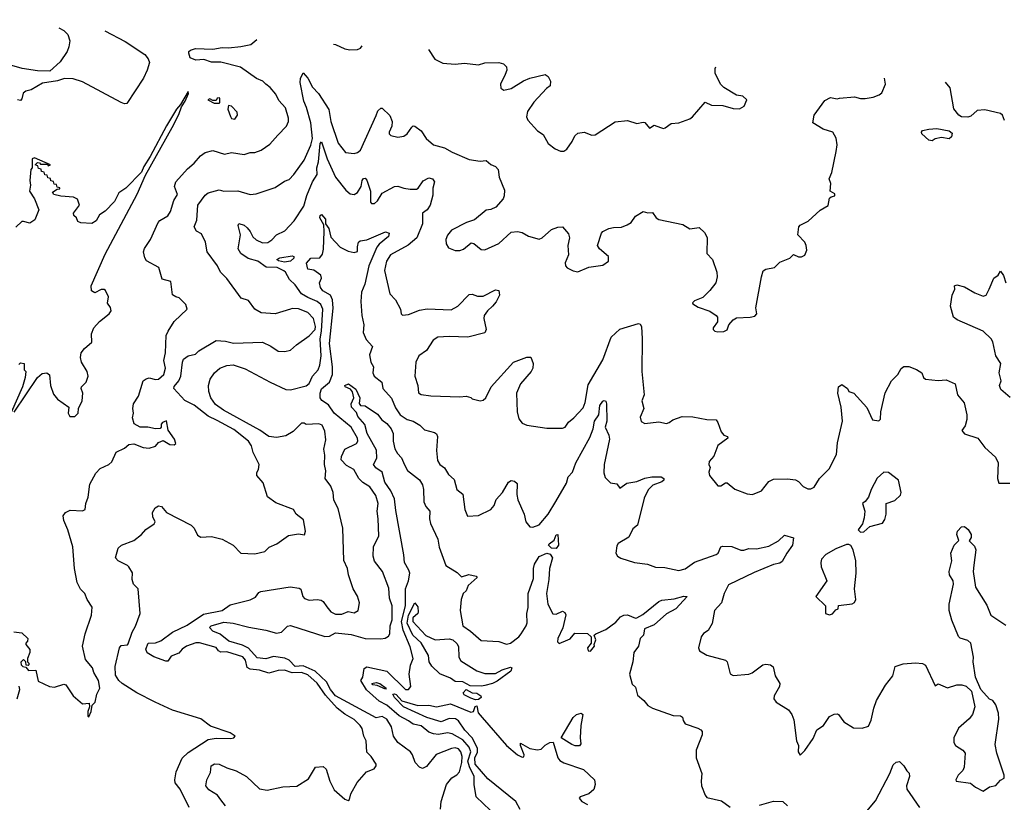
# Model space of a CAD drawing. Extents: x 1468344 to 1613994, y 525695 to 643861.
# Tile 314 of 427: x 1517051 to 1523390, y 637749 to 642790. Entities that reach past the tile are written whole.
import ezdxf

# ---------------------------------------------------------------- set-up
doc = ezdxf.new("R2010")
doc.units = 0

msp = doc.modelspace()

# ---------------------------------------------------------------- linework, layer by layer
at = {"layer": '0CON10XD'}
for points in [[(1517302.8, 642736.8), (1517335, 642721.1), (1517361.1, 642695), (1517374.6, 642655), (1517367.3, 642615), (1517356.1, 642585), (1517312.1, 642517.9), (1517245, 642459.6), (1517165, 642460.9), (1517067.3, 642475), (1516871.6, 642531.6), (1516838, 642558), (1516815, 642596.7), (1516735, 642606), (1516673.8, 642633.8), (1516635, 642631.8), (1516575, 642602.2), (1516547.6, 642607.6), (1516515, 642630.5), (1516455, 642688.7), (1516389.7, 642790.3)], [(1517599, 642719.5), (1517729.3, 642649.3), (1517856, 642565), (1517878.7, 642538.7), (1517885.8, 642515), (1517872.2, 642465), (1517847.1, 642412.9), (1517739.7, 642250.3), (1517725, 642248.1), (1517705, 642257.3), (1517455, 642389.5), (1517395, 642408.5), (1517338.7, 642411.3), (1517295, 642396), (1517198, 642382), (1517125, 642337.5), (1517090.5, 642329.5), (1517073.8, 642316.2), (1517065, 642280), (1517055, 642270), (1517037.5, 642275)], [(1517013, 638847), (1517065, 638840), (1517102.5, 638805), (1517101.7, 638788.3), (1517090, 638775), (1517090, 638765), (1517117, 638733), (1517116.7, 638715), (1517100, 638675), (1517100, 638655), (1517110, 638645), (1517110, 638635), (1517105, 638630), (1517091.7, 638631.7), (1517090, 638655), (1517075, 638670), (1517058.3, 638651.7), (1517060, 638635), (1517070, 638625), (1517090, 638620), (1517108.3, 638598.3), (1517155, 638600), (1517170.7, 638530.7), (1517243.3, 638495), (1517275, 638490.6), (1517335, 638510), (1517346.8, 638506.8), (1517395, 638436), (1517454.2, 638384.2), (1517498.3, 638388.3), (1517500, 638365), (1517490, 638335), (1517490, 638305), (1517495, 638300), (1517510, 638335), (1517517.5, 638375), (1517536.7, 638395), (1517547.5, 638445), (1517566.7, 638485), (1517557.5, 638535), (1517528.8, 638585), (1517518.8, 638615), (1517475, 638670), (1517455.5, 638755.5), (1517472.2, 638835), (1517512, 638955), (1517516.9, 639006.9), (1517485.4, 639055.4), (1517470.6, 639095), (1517442, 639122), (1517420.6, 639165), (1517404.4, 639255), (1517392.7, 639395), (1517361.4, 639505), (1517334, 639565), (1517331.1, 639595), (1517344.8, 639615.2), (1517375, 639630), (1517455, 639627.5), (1517473.3, 639635), (1517476, 639675), (1517490.8, 639715), (1517501.7, 639798.3), (1517541.3, 639868.7), (1517569.7, 639900.3), (1517625, 639926.2), (1517645, 639943.3), (1517672.5, 640005), (1517725, 640031.2), (1517753.3, 640055), (1517785, 640058), (1517845, 640034), (1517885, 640031.2), (1517925, 640044.2), (1517945, 640066.2), (1517975, 640080), (1518016.7, 640055), (1518045, 640051.4), (1518055, 640060), (1518048.3, 640088.3), (1518006.1, 640146.1), (1517995, 640206.2), (1517970, 640195), (1517962.5, 640185), (1517962.5, 640165), (1517955, 640157.5), (1517925, 640154.2), (1517875.8, 640165.8), (1517826.1, 640166.1), (1517787, 640187), (1517776, 640225), (1517784, 640255), (1517778.6, 640285), (1517782.9, 640315), (1517815.5, 640364.5), (1517845, 640463.8), (1517865, 640478), (1517885, 640482.5), (1517925, 640472.5), (1517945, 640475.5), (1517978, 640505), (1517989.5, 640545), (1517979.8, 640595), (1517990.5, 640645), (1517994.5, 640755.5), (1518005.7, 640785), (1518045, 640845.8), (1518130, 640925), (1518120, 640955), (1518077.9, 640997.9), (1518055.8, 641005.8), (1518035, 641017.5), (1518023.6, 641103.6), (1517968.3, 641118.3), (1517946.2, 641195), (1517867.9, 641237.9), (1517856.4, 641256.4), (1517848.9, 641295), (1517854.2, 641315.8), (1517892.5, 641375), (1517942.9, 641485), (1517953.1, 641496.9), (1518005, 641527.3), (1518021.9, 641555), (1518043.9, 641625), (1518067.6, 641665), (1518048.5, 641715), (1518055.6, 641745), (1518130.2, 641829.8), (1518173.3, 641866.7), (1518215, 641914.2), (1518245, 641934.4), (1518295, 641946.9), (1518370, 641925), (1518415, 641935.6), (1518495, 641921.8), (1518535, 641935.8), (1518565, 641935.8), (1518605, 641950.6), (1518660.7, 641989.3), (1518713.6, 642046.4), (1518769.2, 642105), (1518781.4, 642135), (1518782.5, 642155), (1518762, 642222), (1518720.2, 642270.2), (1518699.5, 642309.5), (1518664.5, 642354.5), (1518635, 642374), (1518616.2, 642395), (1518575, 642410.8), (1518472, 642485), (1518345, 642516.8), (1518285, 642517.3), (1518236, 642534), (1518185, 642529.6), (1518148.8, 642545), (1518140, 642575), (1518140, 642585), (1518150, 642595), (1518183.3, 642605), (1518295, 642601.2), (1518355, 642612.2), (1518395, 642609.3), (1518475, 642616.8), (1518539, 642631), (1518578.1, 642662.1)], [(1519070.3, 642633.3), (1519085, 642630), (1519143.5, 642603.5), (1519176.1, 642596.1), (1519225, 642598.2), (1519245, 642605.8), (1519255.4, 642622.4)], [(1519683.3, 642597.3), (1519724, 642535), (1519775, 642509.2), (1519855, 642504.2), (1519915, 642510), (1520005, 642499.2), (1520045, 642512.9), (1520136.4, 642513.6), (1520165.9, 642505.9), (1520185.9, 642485.9), (1520188, 642465), (1520177.5, 642437.5), (1520146.2, 642375), (1520149.3, 642349.3), (1520167, 642337), (1520215, 642346), (1520295, 642397.5), (1520335, 642413.8), (1520435, 642436.2), (1520453.3, 642425), (1520468, 642395), (1520466, 642365), (1520442.2, 642347.8), (1520360.3, 642259.7), (1520320.9, 642199.1), (1520313.5, 642165), (1520322.4, 642142.4), (1520384.4, 642074.4), (1520420.8, 642050.8), (1520452.4, 641992.4), (1520498.5, 641958.5), (1520532.9, 641942.9), (1520555, 641943.5), (1520572.9, 641957.1), (1520608.8, 642005), (1520625, 642041.2), (1520645, 642060), (1520685.4, 642065.4), (1520735, 642046), (1520755, 642048), (1520885, 642132.5), (1520965, 642140), (1521025, 642122.5), (1521065, 642130), (1521075, 642127.5), (1521105, 642092.5), (1521135, 642110), (1521176.7, 642096.7), (1521195, 642090), (1521207, 642093), (1521245, 642122.5), (1521295, 642126.2), (1521365, 642151.2), (1521383.3, 642165), (1521465, 642260), (1521505, 642238.8), (1521577.7, 642237.7), (1521645, 642218.8), (1521685, 642216.7), (1521715, 642233.3), (1521733.3, 642275), (1521707.3, 642297.3), (1521665, 642303.8), (1521584.4, 642354.4), (1521564, 642375), (1521528.8, 642445), (1521528.8, 642475), (1521533.6, 642485.9)], [(1518142.9, 637715), (1518084.6, 637834.6), (1518052.5, 637875), (1518050, 637895), (1518059.1, 637945), (1518095.9, 638034.1), (1518135, 638069.2), (1518265, 638153.6), (1518315, 638163.5), (1518409.5, 638160.5), (1518430, 638165), (1518437.5, 638175), (1518405, 638197.1), (1518279.2, 638239.2), (1518217.5, 638287.5), (1518035, 638343), (1517923.8, 638393.8), (1517804.9, 638454.9), (1517711.2, 638515), (1517688.5, 638535), (1517668.6, 638568.6), (1517666.2, 638623.8), (1517693.5, 638745), (1517705, 638758.9), (1517745, 638764.4), (1517749.7, 638770.3), (1517774.3, 638845), (1517796.6, 638883.4), (1517825.8, 638965), (1517814.2, 639124.2), (1517783.8, 639155), (1517775.8, 639185), (1517777, 639227), (1517754.4, 639265), (1517745, 639275.6), (1517685, 639304.4), (1517667.5, 639325), (1517685, 639386), (1517706.2, 639405), (1517786, 639435), (1517835.7, 639474.3), (1517862.7, 639507.3), (1517917, 639543), (1517924, 639555), (1517907.7, 639587.7), (1517906.7, 639615), (1517923.8, 639646.2), (1517945, 639658.6), (1517963.7, 639653.7), (1517996.5, 639616.5), (1518154.3, 639535), (1518173.3, 639515), (1518195, 639470.8), (1518217.5, 639457.5), (1518285, 639461.8), (1518355, 639443.4), (1518425, 639404.6), (1518475, 639354.5), (1518565, 639350.5), (1518628.8, 639365), (1518656.8, 639393.2), (1518706.2, 639415), (1518782, 639468), (1518845, 639479.2), (1518885, 639472.5), (1518890.8, 639495), (1518878.2, 639568.2), (1518830, 639605), (1518813.8, 639635), (1518698.9, 639678.9), (1518646.3, 639716.3), (1518617.3, 639807.3), (1518577.5, 639855), (1518577, 639873), (1518588, 639892), (1518592, 639925), (1518555, 640002.5), (1518542.5, 640045), (1518524.3, 640075), (1518430.2, 640150.2), (1518322.3, 640207.7), (1518265, 640235.6), (1518175, 640306.9), (1518115, 640337.8), (1518042.7, 640415), (1518045, 640426.9), (1518075.7, 640465), (1518088, 640495), (1518098.1, 640585), (1518106.4, 640603.6), (1518135, 640624.4), (1518183.5, 640636.5), (1518205, 640657.1), (1518315, 640724), (1518375, 640720), (1518427.4, 640707.4), (1518615, 640712.5), (1518667.4, 640687.4), (1518715, 640654.6), (1518757.6, 640652.4), (1518795, 640660.8), (1518833.1, 640696.9), (1518915, 640752.9), (1518952.5, 640795), (1518955.7, 640815), (1518941.8, 640865), (1518905, 640903.3), (1518845, 640926.9), (1518805, 640930.6), (1518793.5, 640926.5), (1518695, 640896.7), (1518605, 640901.9), (1518565.5, 640925.5), (1518525, 640980.8), (1518477, 640997), (1518385, 641124.2), (1518343.8, 641165), (1518324.2, 641205), (1518258.1, 641295), (1518247, 641357), (1518220.8, 641410.8), (1518188.8, 641428.8), (1518173.3, 641455), (1518191.4, 641498.6), (1518196.7, 641595), (1518245, 641659.2), (1518263.8, 641675), (1518335, 641693.8), (1518365.9, 641685.9), (1518455, 641688.6), (1518535, 641663.4), (1518572.3, 641667.7), (1518695, 641710), (1518755, 641750), (1518785, 641760.8), (1518815.8, 641794.2), (1518881.3, 641885), (1518925, 641982.9), (1518935.4, 642025), (1518926.1, 642125), (1518897.6, 642225), (1518880.2, 642265), (1518857.6, 642385), (1518859.5, 642410.5), (1518875, 642448.5), (1518905, 642413.4), (1518936.1, 642356.1), (1518973.8, 642315), (1519041.9, 642211.9), (1519054.7, 642134.7), (1519101.2, 641995), (1519148.6, 641935), (1519205, 641928.9), (1519225, 641934.7), (1519245, 641949.6), (1519346.4, 642173.6), (1519355.9, 642204.1), (1519375, 642220), (1519385, 642221.2), (1519435, 642174.2), (1519450, 642135), (1519446.1, 642105), (1519428.9, 642065), (1519429.2, 642055), (1519440, 642045), (1519485, 642032.9), (1519525, 642039.2), (1519545.5, 642054.5), (1519575, 642098.8), (1519585, 642106.7), (1519595, 642103.8), (1519636, 642075), (1519668, 642025), (1519714.1, 641984.1), (1519785, 641965.8), (1519835, 641937.5), (1519945, 641890), (1520015, 641880), (1520055, 641884), (1520085, 641858), (1520114.3, 641844.3), (1520131.2, 641825), (1520138, 641775), (1520171.3, 641691.3), (1520170.6, 641655), (1520163.2, 641636.8), (1520116.6, 641583.4), (1520085, 641568), (1520055, 641563.3), (1519979.7, 641500.3), (1519927.5, 641485), (1519832, 641435), (1519805, 641403.3), (1519794.2, 641375), (1519797.1, 641347.1), (1519810.9, 641320.9), (1519855, 641304.4), (1519885, 641304.4), (1519908, 641312), (1519956.8, 641353.2), (1519975, 641348.9), (1520021.1, 641311.1), (1520045, 641308.1), (1520135, 641348), (1520215, 641421.4), (1520255, 641425.8), (1520285, 641420), (1520326.8, 641396.8), (1520395, 641377.1), (1520415, 641385.8), (1520475, 641439.2), (1520515, 641453.8), (1520545, 641456.7), (1520585, 641410), (1520591.2, 641385), (1520580.8, 641335), (1520584.4, 641275), (1520563.1, 641225), (1520564.4, 641205), (1520575, 641192.5), (1520615, 641172.5), (1520645, 641165.8), (1520715, 641195.5), (1520805, 641209.2), (1520841.9, 641235), (1520841.8, 641265), (1520782.9, 641315), (1520771.9, 641335), (1520797.8, 641415), (1520805.7, 641425), (1520845, 641444.8), (1520875, 641452.6), (1520925, 641454.3), (1520961.8, 641468.2), (1520988.1, 641485), (1521015.9, 641524.1), (1521065, 641553.8), (1521095, 641546.2), (1521125, 641548), (1521148, 641515), (1521165, 641502.9), (1521321.3, 641471.3), (1521365, 641442.5), (1521425, 641451.4), (1521459.3, 641419.3), (1521476.6, 641386.6), (1521474.5, 641285), (1521511.1, 641245), (1521540, 641165), (1521542, 641135), (1521532, 641095), (1521494, 641045), (1521448.3, 641001.7), (1521395, 640980), (1521383, 640967), (1521385, 640960), (1521418.3, 640938.3), (1521495, 640913.8), (1521535.9, 640885.9), (1521543.3, 640875), (1521543.8, 640845), (1521516.7, 640805), (1521516.7, 640795), (1521527.5, 640785), (1521545, 640780.8), (1521585, 640782.9), (1521606.8, 640793.2), (1521617.5, 640825), (1521645, 640856.7), (1521665, 640870), (1521755, 640873.3), (1521785, 640880), (1521797.5, 640895), (1521791.2, 640935), (1521826, 641135), (1521837.7, 641172.3), (1521855.7, 641184.3), (1521910, 641195), (1521945, 641228.8), (1522010, 641255), (1522033, 641277), (1522065, 641263.3), (1522085, 641263.3), (1522105, 641272.5), (1522118.8, 641305), (1522114, 641335), (1522105, 641356.7), (1522060, 641405), (1522066.7, 641455), (1522075, 641466.2), (1522127.9, 641492.1), (1522205.7, 641564.3), (1522256.4, 641593.6), (1522265, 641640), (1522275, 641650), (1522300, 641655), (1522298.3, 641668.3), (1522270, 641685), (1522272.5, 641735), (1522262.5, 641765), (1522278.8, 641805), (1522307.8, 641942.2), (1522313.8, 641985), (1522307.8, 642027.8), (1522286, 642066), (1522225, 642085.7), (1522157.5, 642125), (1522166.7, 642175), (1522235, 642268.8), (1522271.7, 642288.3), (1522315, 642281.2), (1522330, 642285), (1522425, 642294), (1522465, 642282), (1522495, 642282), (1522545, 642290.8), (1522585, 642306.2), (1522600.9, 642319.1), (1522624.5, 642375), (1522619.6, 642413.8)], [(1523391.5, 642141.5), (1523377.8, 642175), (1523365.7, 642185), (1523265, 642209.1), (1523215, 642204.6), (1523175, 642168.9), (1523155, 642162.7), (1523115, 642164.4), (1523097.5, 642175), (1523065.9, 642215.9), (1523041.7, 642351.7), (1523012.5, 642387.7)], [(1517015, 640262.5), (1517164.6, 640485.4), (1517195, 640512), (1517225, 640516.2), (1517241.7, 640501.7), (1517250, 640435), (1517269.3, 640379.3), (1517293.3, 640345), (1517367.5, 640295), (1517363.8, 640255), (1517372.5, 640235), (1517405, 640233.8), (1517426.7, 640255), (1517430, 640285), (1517454, 640335), (1517458, 640385), (1517446, 640415), (1517448, 640425), (1517478.8, 640455), (1517492, 640495), (1517486, 640525), (1517448, 640585), (1517442.5, 640615), (1517446, 640645), (1517467.9, 640672.1), (1517515, 640712.5), (1517512.3, 640767.7), (1517527.5, 640805), (1517565, 640846.7), (1517626.7, 640895), (1517638.8, 640915), (1517635.9, 640935.9), (1517616.7, 640965), (1517623.3, 641005), (1517603.3, 641045), (1517595, 641053.3), (1517575, 641052), (1517535, 641030), (1517514.1, 641044.1), (1517510, 641075), (1517600.3, 641279.7), (1517807, 641667), (1517860.8, 641789.2), (1518032.9, 642095), (1518075, 642180), (1518091.7, 642228.3), (1518116, 642265), (1518136.7, 642315), (1518135, 642327.5), (1518087, 642243), (1518060.8, 642215), (1517995, 642106), (1517890.4, 641909.6), (1517849.2, 641845), (1517835, 641808.8), (1517735, 641706), (1517690, 641675), (1517661.7, 641618.3), (1517602, 641558), (1517565, 641532.5), (1517542.5, 641495), (1517515, 641477.5), (1517445, 641482.5), (1517425, 641490), (1517417.5, 641515), (1517400, 641530), (1517396.2, 641545), (1517436, 641595), (1517422.5, 641635), (1517396.4, 641646.4), (1517315, 641653.3), (1517270, 641665), (1517261.7, 641678.3), (1517291.7, 641698.3), (1517308.3, 641701.7), (1517308.3, 641708.3), (1517291.7, 641711.7), (1517288.3, 641728.3), (1517271.7, 641731.7), (1517268.3, 641748.3), (1517251.7, 641751.7), (1517248.3, 641768.3), (1517231.7, 641771.7), (1517228.3, 641788.3), (1517211.7, 641791.7), (1517208.3, 641808.3), (1517191.7, 641811.7), (1517188.3, 641828.3), (1517171.7, 641831.7), (1517168.3, 641848.3), (1517150, 641855), (1517165, 641870), (1517178.3, 641868.3), (1517185, 641860), (1517230, 641860), (1517235, 641850), (1517250, 641855), (1517145, 641900), (1517130, 641895), (1517130, 641835), (1517122.5, 641825), (1517116.7, 641755), (1517120, 641725), (1517113.3, 641685), (1517147, 641637), (1517172.9, 641565), (1517148.5, 641501.5), (1517115, 641479.2), (1517075, 641491.4), (1517065, 641489.4), (1517025, 641453.5)], [(1518335, 642252.5), (1518340, 642255), (1518340, 642285), (1518335, 642287.5), (1518322.5, 642285), (1518315, 642270), (1518295, 642270), (1518275, 642280), (1518262.5, 642275), (1518303, 642253), (1518335, 642252.5)], [(1518435, 642150), (1518453.3, 642175), (1518451.2, 642195), (1518415, 642233.3), (1518395, 642237.5), (1518391.2, 642215), (1518407.3, 642167.3), (1518415, 642153.8), (1518435, 642150)], [(1522925, 642010), (1522905, 642013.3), (1522860, 642055), (1522857.5, 642065), (1522864.1, 642075.9), (1522904.2, 642085.8), (1522955, 642088.6), (1523035, 642073.8), (1523055, 642060), (1523050, 642035), (1523035, 642023.3), (1522985, 642031.2), (1522945, 642023.3), (1522925, 642010)], [(1518376.1, 637726.1), (1518345.9, 637765), (1518325, 637794.5), (1518269.6, 637829.6), (1518248.2, 637855), (1518255.3, 637894.7), (1518279.1, 637940.9), (1518283.5, 637985), (1518305, 637997.5), (1518335, 637995.9), (1518385, 637971.8), (1518445, 637953.1), (1518511.4, 637915), (1518595, 637836.7), (1518645, 637827.8), (1518745, 637849.2), (1518835, 637853.3), (1518909.7, 637900.3), (1518955, 637976.2), (1519005, 637980.8), (1519025, 637963.3), (1519046.7, 637885), (1519075, 637828.8), (1519145, 637770), (1519165, 637761.2), (1519173.6, 637766.4), (1519182.5, 637805), (1519224.1, 637875.9), (1519283.3, 637946.7), (1519333.8, 637965), (1519346.2, 637985), (1519345.6, 637995.6), (1519314.5, 638044.5), (1519285, 638073.3), (1519281.4, 638145), (1519266.9, 638175), (1519255.6, 638225), (1519243.5, 638245), (1519205, 638283.8), (1519145, 638318.1), (1519095, 638355.8), (1519020.3, 638440.3), (1518966.6, 638516.6), (1518905, 638569.7), (1518865.5, 638585.5), (1518805, 638583.2), (1518755, 638600.4), (1518715, 638597.5), (1518655, 638580.8), (1518595, 638600.5), (1518535, 638606.2), (1518515, 638617.8), (1518504.9, 638665), (1518486.5, 638686.5), (1518385, 638718.8), (1518345, 638716.6), (1518330.4, 638725), (1518315, 638746.7), (1518207.5, 638777.5), (1518185, 638775.6), (1518124.7, 638755), (1518096.5, 638735), (1518075, 638710.8), (1518025, 638690.2), (1518005, 638659.2), (1517991.7, 638658.3), (1517915, 638686.1), (1517871.3, 638711.3), (1517863.4, 638735), (1517878.5, 638775), (1517925, 638777.4), (1517960.2, 638789.8), (1518035.3, 638844.7), (1518129.3, 638890.7), (1518235, 638960.8), (1518354.4, 638985.6), (1518405, 639022), (1518535, 639054), (1518568.8, 639071.2), (1518590, 639100), (1518603, 639107), (1518792.6, 639137.4), (1518849.1, 639129.1), (1518861.7, 639121.7), (1518874.5, 639075), (1518885, 639062.5), (1518915, 639051.5), (1518965, 639056.7), (1518991.5, 639051.5), (1519005, 639042.2), (1519028.1, 639008.1), (1519055, 638975.6), (1519085, 638961.8), (1519125, 638961.8), (1519165, 638977.9), (1519205, 638970.8), (1519230, 638985), (1519238.2, 639035), (1519226.6, 639076.6), (1519197.9, 639125), (1519166.9, 639215), (1519160.6, 639255), (1519137.4, 639307.4), (1519130.5, 639515), (1519102.3, 639642.2), (1519073.3, 639695), (1519069.6, 639745), (1519054, 639785), (1519017.5, 639835), (1519022.5, 639885), (1519013.3, 639925), (1519016.2, 639985), (1519008.8, 640025), (1519021.2, 640085), (1519015, 640140), (1518998.3, 640178.3), (1518977, 640187), (1518895, 640182.5), (1518881.7, 640191.7), (1518865, 640192.5), (1518811.2, 640138.8), (1518765, 640110.8), (1518705, 640098.2), (1518654.5, 640104.5), (1518596.3, 640146.3), (1518362.1, 640275), (1518312.2, 640312.2), (1518282, 640355), (1518267.6, 640395), (1518265.9, 640435), (1518277.7, 640475), (1518304.7, 640515.3), (1518339.2, 640545), (1518385, 640563.5), (1518425, 640566.3), (1518502.2, 640542.2), (1518663.9, 640455), (1518765, 640408.4), (1518795, 640406.8), (1518895, 640432.5), (1518915, 640448), (1518935.4, 640495), (1518971.5, 640535), (1518984.2, 640565), (1518992.8, 640625), (1518984.5, 640734.5), (1518993.2, 640785), (1519002.2, 640925), (1518990, 640955), (1518965, 640975.9), (1518905, 641000.8), (1518865, 641025.4), (1518825, 641082.5), (1518787, 641117), (1518761.9, 641165), (1518752.4, 641172.4), (1518708.6, 641195), (1518637.3, 641197.3), (1518584.6, 641234.6), (1518522.4, 641252.4), (1518474.3, 641284.3), (1518457.1, 641315), (1518472.9, 641405), (1518458, 641465), (1518462.5, 641477.5), (1518495, 641466.4), (1518515, 641449.5), (1518535, 641426.7), (1518552.4, 641392.4), (1518573.3, 641373.3), (1518615, 641353.1), (1518648.8, 641355), (1518675, 641373.1), (1518704.6, 641405.4), (1518758.7, 641431.3), (1518818.7, 641495), (1518880.5, 641589.5), (1518898.6, 641658.6), (1518935, 641746.7), (1518966.6, 641793.4), (1518964.8, 641835), (1518974.3, 641875.7), (1518985, 641993.3), (1518995, 642002.5), (1519030.9, 641895), (1519085, 641776.9), (1519151.4, 641691.4), (1519177.6, 641667.6), (1519204.1, 641664.1), (1519225, 641677.5), (1519249.1, 641715), (1519255.4, 641755), (1519265, 641768.2), (1519275, 641769.1), (1519285, 641755.7), (1519310, 641685), (1519309.2, 641615), (1519315.9, 641605.9), (1519335, 641606), (1519355, 641623.8), (1519385, 641672.5), (1519465, 641716), (1519485, 641718), (1519524.3, 641704.3), (1519565, 641698.6), (1519605, 641699.2), (1519615.8, 641705), (1519648.2, 641751.8), (1519685, 641771.4), (1519707.8, 641765), (1519722.5, 641745), (1519711.2, 641705), (1519710.4, 641660.4), (1519694.2, 641595.8), (1519674.2, 641565.8), (1519644.5, 641545), (1519644.5, 641475), (1519607.7, 641385), (1519551.7, 641338.3), (1519437.8, 641275), (1519412.3, 641235), (1519400, 641175), (1519434.4, 641025), (1519470.8, 640985), (1519502, 640925), (1519506.7, 640895), (1519516.4, 640886.4), (1519555, 640892.2), (1519625, 640920), (1519675, 640928.5), (1519828.3, 640921.7), (1519871.2, 640945), (1519945, 641019.2), (1519965, 641021.9), (1519999.1, 641009.1), (1520035, 641008.8), (1520115, 641051.2), (1520135.8, 641045.8), (1520140.8, 641015), (1520118, 640972), (1520094.8, 640945.2), (1520061.8, 640915), (1520042.2, 640885), (1520038.6, 640865), (1520053.8, 640795), (1520045, 640774), (1519935.3, 640744.7), (1519815, 640749.3), (1519744, 640745), (1519712.7, 640725), (1519669.9, 640660.1), (1519620, 640625), (1519601.2, 640585), (1519595.7, 640495), (1519614.4, 640435), (1519617.7, 640387.7), (1519635.8, 640375.8), (1519698.3, 640368.3), (1519885, 640362), (1519925, 640366.2), (1519955, 640356.7), (1519965, 640347.5), (1520015, 640335.8), (1520035, 640338.6), (1520052.9, 640355), (1520085.8, 640425), (1520230.8, 640585), (1520315, 640616.9), (1520342.5, 640617.5), (1520356, 640575), (1520354.3, 640545), (1520344.2, 640525), (1520274.6, 640445.4), (1520250.3, 640385), (1520253.5, 640265), (1520265, 640220), (1520285, 640191.4), (1520315, 640179.1), (1520445, 640158.9), (1520545, 640158.8), (1520563.8, 640166.2), (1520585, 640197.5), (1520618.6, 640225), (1520679, 640291), (1520691.6, 640325), (1520711.4, 640438.6), (1520805, 640598.6), (1520859.5, 640745), (1520915, 640796), (1521035, 640832.5), (1521045, 640830), (1521053.3, 640815), (1521058, 640735)], [(1519760.4, 637705), (1519765, 637753.8), (1519799.7, 637865), (1519833.5, 637906.5), (1519865, 637926.2), (1519881.5, 637945), (1519897.9, 638005), (1519900, 638045), (1519891.9, 638075), (1519875, 638094.6), (1519855, 638099.2), (1519830, 638095), (1519733, 638057), (1519669.3, 637980.7), (1519645, 637967.1), (1519625, 637975.7), (1519597.8, 638005), (1519580.8, 638055), (1519567.5, 638075), (1519485, 638135.6), (1519458.5, 638175), (1519444.6, 638235), (1519415, 638285.4), (1519385, 638301.5), (1519345, 638293.8), (1519085, 638435.6), (1519051.1, 638475), (1519025.9, 638525.9), (1518953.6, 638593.6), (1518875, 638628.8), (1518825, 638624.2), (1518785.3, 638665.3), (1518757.5, 638677.5), (1518685, 638688.9), (1518635, 638672.5), (1518579, 638679), (1518525, 638743), (1518485, 638761.6), (1518398.1, 638788.1), (1518341.5, 638831.5), (1518295, 638850.9), (1518273.3, 638875), (1518283.8, 638885), (1518365, 638909.1), (1518425, 638903.3), (1518526.4, 638876.4), (1518635, 638859.1), (1518705, 638838.7), (1518735.8, 638844.2), (1518775, 638883.1), (1518795, 638887.7), (1519015, 638817.8), (1519045, 638818.8), (1519085, 638840), (1519185, 638830.7), (1519275, 638804.4), (1519375, 638801.6), (1519403.3, 638806.7), (1519425, 638820.4), (1519433.4, 638835), (1519436.9, 638885), (1519448.4, 638925), (1519447.9, 639015), (1519431.2, 639065), (1519427.8, 639127.8), (1519386.8, 639236.8), (1519335, 639303.3), (1519325.8, 639335), (1519329.4, 639395), (1519363.6, 639465), (1519359.5, 639575), (1519351.6, 639625), (1519358.5, 639675), (1519343.8, 639725), (1519305, 639781.4), (1519259.4, 639809.4), (1519235, 639835.8), (1519202.3, 639892.3), (1519155, 639918), (1519121.1, 639955), (1519122.6, 639977.4), (1519144.3, 640025), (1519218.6, 640061.4), (1519228.1, 640075), (1519226.4, 640095), (1519185.2, 640165.2), (1519075, 640255.5), (1519038.9, 640308.9), (1518997, 640337), (1518985.2, 640355), (1518985.4, 640385), (1518995, 640412.7), (1519045, 640455.4), (1519063.9, 640505), (1519065.2, 640555), (1519044.5, 640705), (1519068, 640932), (1519065.4, 640985.4), (1519051.8, 641015), (1519003.5, 641043.5), (1518987.3, 641065), (1518981.9, 641095), (1518993.8, 641125), (1518990.2, 641145), (1518945, 641177.4), (1518905, 641183.6), (1518897.5, 641222.5), (1518925, 641253.3), (1518983.7, 641256.3), (1518999.8, 641280.2), (1519006.9, 641313.1), (1519010.7, 641425), (1519008.8, 641468.8), (1518983.1, 641515), (1518985, 641528.9), (1518995, 641536.3), (1519019.8, 641505), (1519019.5, 641475), (1519041.2, 641445), (1519055, 641389.2), (1519114, 641325), (1519165, 641298.8), (1519205, 641290), (1519225, 641297.5), (1519226.3, 641326.3), (1519232.7, 641357.3), (1519243.2, 641366.8), (1519285, 641371.5), (1519405, 641423.4), (1519429, 641415), (1519425.7, 641394.3), (1519364.9, 641345.1), (1519350.9, 641325), (1519298.2, 641205), (1519273.5, 641086.5), (1519252.1, 641035), (1519247.8, 640975), (1519254.7, 640885.3), (1519267.3, 640825), (1519262.9, 640775), (1519280.6, 640730.6), (1519322.7, 640685), (1519302.4, 640632.4), (1519312.5, 640585), (1519328.2, 640555), (1519325.5, 640515), (1519332.2, 640495), (1519382.9, 640455), (1519388.9, 640415), (1519445, 640351.4), (1519470.8, 640290.8), (1519501.4, 640245), (1519545, 640215.4), (1519585, 640204.5), (1519627.9, 640177.9), (1519657.6, 640147.6), (1519722.4, 640132.4), (1519735, 640123.8), (1519740, 640105), (1519734.7, 640014.7), (1519740.3, 639950.3), (1519756, 639925), (1519785, 639904), (1519811.4, 639861.4), (1519848, 639828), (1519865, 639764), (1519904.3, 639734.3), (1519917.1, 639635), (1519935, 639593.3), (1520005, 639596.9), (1520085, 639636), (1520105, 639661.2), (1520119.2, 639700.8), (1520159.2, 639745), (1520197.9, 639812.1), (1520215, 639822.9), (1520237.5, 639817.5), (1520253.2, 639803.2), (1520251.2, 639731.2), (1520257.6, 639697.6), (1520298.9, 639605), (1520308.9, 639555), (1520335, 639524.2), (1520355, 639520.6), (1520395, 639535.6), (1520453.5, 639605), (1520502.1, 639687.9), (1520572.1, 639805), (1520583.1, 639845), (1520610.8, 639875), (1520631.6, 639935), (1520721.7, 640098.3), (1520742.9, 640155), (1520752.3, 640205), (1520778.8, 640245), (1520785, 640306), (1520805, 640333.3), (1520815, 640337.5), (1520825, 640332.5), (1520828.9, 640315), (1520831.8, 640205), (1520821.4, 640165), (1520843.4, 640113.4), (1520847.8, 640087.8), (1520814.5, 639924.5), (1520811.3, 639871.3), (1520821.2, 639841.2), (1520855, 639806.7), (1520895, 639801.2), (1520915, 639773.8), (1520960, 639805), (1521023.6, 639816.4), (1521075, 639837.1), (1521120, 639845), (1521180, 639845), (1521197.5, 639835), (1521197.5, 639825), (1521185.6, 639814.4), (1521127.3, 639792.7), (1521097.8, 639762.2), (1521071.7, 639708.3), (1521029.4, 639535), (1520998.3, 639511.7), (1520972.1, 639457.9), (1520905, 639415.8), (1520895, 639401.2), (1520888.5, 639355), (1520900.6, 639335), (1520921.1, 639321.1), (1521010, 639295), (1521093.8, 639283.8), (1521145, 639264), (1521205, 639260.8), (1521295, 639242), (1521335, 639254), (1521395, 639296.7), (1521535.3, 639344.7), (1521548.1, 639355), (1521565.8, 639394.2), (1521575, 639400), (1521635, 639396.7), (1521693.6, 639373.6), (1521713.6, 639373.6), (1521745, 639383.8), (1521795, 639382), (1521875, 639399.7), (1521936.3, 639433.7), (1521975, 639470.5), (1522033.2, 639453.2), (1522027.5, 639405), (1521990.4, 639355), (1521959.8, 639300.2), (1521945, 639288.9), (1521905, 639280.4), (1521779.6, 639230.4), (1521615, 639149.5), (1521586.1, 639093.9), (1521569.2, 639035), (1521523.8, 638985), (1521508.3, 638901.7), (1521483, 638857), (1521453.9, 638836.1), (1521439.4, 638815), (1521421.2, 638745), (1521427.5, 638725), (1521475, 638698), (1521596.2, 638665), (1521605.6, 638655), (1521625, 638577.5), (1521645, 638566.2), (1521745, 638574), (1521766.6, 638583.4), (1521835, 638633.8), (1521855, 638638.8), (1521885.8, 638635.8), (1521902.7, 638622.7), (1521915.8, 638565), (1521944.2, 638515), (1521942.5, 638495), (1521909.2, 638435), (1521905.8, 638415), (1521921.2, 638395), (1522000, 638345), (1522023.3, 638315), (1522035, 638280), (1522052.5, 638145), (1522066.1, 638116.1), (1522063.3, 638075), (1522075, 638052.5), (1522105, 638082.5), (1522160.5, 638159.5), (1522184.2, 638215.8), (1522226.7, 638245), (1522265, 638302.5), (1522295, 638317.5), (1522315, 638320), (1522322.5, 638315), (1522357.3, 638267.3), (1522419.5, 638229.5), (1522475, 638226.7), (1522515, 638240), (1522532.1, 638277.9), (1522549.4, 638355), (1522567.8, 638405), (1522625, 638503.3), (1522672, 638565), (1522688, 638625), (1522738.9, 638641.1), (1522818.5, 638648.5)], [(1518755, 641229.5), (1518717.3, 641237.3), (1518706.2, 641245), (1518725, 641256.5), (1518805, 641270.3), (1518815.6, 641265), (1518816.7, 641255), (1518795, 641234.8), (1518755, 641229.5)], [(1523427.2, 640357.2), (1523368.3, 640408.3), (1523360, 640435), (1523370, 640465), (1523356.2, 640515), (1523367.5, 640575), (1523336.7, 640625), (1523315.4, 640715.4), (1523305.4, 640735.4), (1523255, 640783.5), (1523086.1, 640856.1), (1523062.5, 640875), (1523043.8, 640945), (1523053.9, 641016.1), (1523072.5, 641055), (1523070, 641075), (1523085, 641082.5), (1523135, 641068.8), (1523200.5, 641030.5), (1523255, 641008.8), (1523273.9, 641016.1), (1523293.6, 641053.6), (1523323.9, 641126.1), (1523350, 641145), (1523365, 641170), (1523385, 641142.5), (1523401.2, 641095)], [(1521058, 640735), (1521055.7, 640525), (1521071.4, 640375), (1521057.5, 640335), (1521068.6, 640285), (1521045, 640230), (1521051.2, 640201.2), (1521075, 640190), (1521165, 640199.4), (1521215, 640190), (1521232.5, 640195), (1521257, 640213), (1521316.6, 640233.4), (1521385, 640233.1), (1521475, 640214.2), (1521535, 640212.9), (1521546.7, 640196.7), (1521567.1, 640135), (1521585, 640113.8), (1521607.5, 640105), (1521610, 640095), (1521545, 640047.1), (1521521.1, 639978.9), (1521490, 639945), (1521487.5, 639925), (1521496.7, 639905), (1521488.8, 639875), (1521492, 639855), (1521545, 639788), (1521565, 639787.5), (1521595, 639807.1), (1521605, 639807.1), (1521655, 639766.9), (1521735, 639737.1), (1521768.1, 639731.9), (1521827.5, 639755), (1521875, 639815.6), (1521905, 639830.5), (1521995, 639832.3), (1522045, 639825.5), (1522064.2, 639815), (1522095, 639783.8), (1522125, 639768), (1522145, 639767.5), (1522165, 639780), (1522199.5, 639835), (1522263.2, 639896.8), (1522310.6, 639989.4), (1522317.3, 640065), (1522347.5, 640205), (1522340.6, 640295), (1522318, 640385), (1522322.5, 640425), (1522345, 640440), (1522380, 640415), (1522390, 640395), (1522422.5, 640385), (1522505, 640293.3), (1522542.3, 640212.3), (1522583, 640207), (1522593.3, 640216.7), (1522594.3, 640265), (1522622.7, 640387.3), (1522663.3, 640463.3), (1522703.8, 640505), (1522726.7, 640543.3), (1522744, 640556), (1522775, 640556.2), (1522825, 640538), (1522860, 640515), (1522870, 640485), (1522882.5, 640475), (1522965, 640467.1), (1523015, 640470.6), (1523074, 640445), (1523089.2, 640375), (1523131.4, 640321.4), (1523149.4, 640245), (1523149.2, 640215), (1523138, 640175), (1523116.7, 640145), (1523135, 640123.3), (1523220, 640095), (1523264.3, 640034.3), (1523333, 639973), (1523351.2, 639935), (1523345.7, 639835), (1523356, 639806), (1523425, 639804.3)], [(1517045, 640570), (1517055, 640580), (1517080, 640575), (1517080, 640535), (1517090, 640525), (1517086.2, 640485), (1517068, 640425), (1516995, 640260)], [(1520125.5, 637655.5), (1519990, 637785), (1519977.3, 637865), (1519977.8, 637915), (1519947.5, 637977.5), (1519936.3, 638015), (1519955.3, 638075), (1519945.4, 638105), (1519905, 638152.4), (1519835, 638190.2), (1519805, 638196.2), (1519746.4, 638186.4), (1519715, 638189.5), (1519685, 638202.2), (1519635, 638242.9), (1519585, 638252), (1519555.1, 638275.1), (1519495, 638305.9), (1519415, 638374.6), (1519365, 638401.3), (1519283.8, 638473.8), (1519246.5, 638535), (1519260.5, 638555), (1519267.7, 638612.3), (1519285, 638621.9), (1519415, 638594.2), (1519535, 638476.2), (1519555, 638476.7), (1519570, 638495), (1519558.8, 638575), (1519567, 638633), (1519583.3, 638675), (1519565, 638750), (1519518.9, 638858.9), (1519508.1, 638915), (1519534.4, 639015), (1519535.5, 639125), (1519553.7, 639175), (1519562, 639225), (1519557, 639245), (1519527.6, 639295), (1519524.4, 639344.4), (1519471.7, 639628.3), (1519463.5, 639705), (1519441.3, 639755), (1519401.4, 639811.4), (1519385.4, 639875), (1519343.6, 639903.6), (1519329.3, 639925), (1519349.4, 639965), (1519348.3, 640018.3), (1519287.2, 640125), (1519272.5, 640182.5), (1519227.5, 640235), (1519219.2, 640259.2), (1519188.1, 640295), (1519184.4, 640315.5), (1519202.5, 640355), (1519192.6, 640392.6), (1519179.6, 640409.6), (1519145.7, 640425), (1519143.3, 640435), (1519168, 640445), (1519215, 640411.5), (1519240.4, 640355), (1519237.5, 640317.5), (1519245, 640306.2), (1519275, 640302.5), (1519355, 640248.6), (1519382.9, 640212.9), (1519415, 640189.1), (1519443.5, 640155), (1519455.3, 640125), (1519456.2, 640075), (1519466.5, 640026.5), (1519484.3, 639995), (1519509.1, 639969.1), (1519528, 639922), (1519547.3, 639887.3), (1519625, 639825.9), (1519643.7, 639795), (1519651.4, 639765), (1519652, 639685), (1519665.3, 639655.3), (1519690.6, 639625), (1519689.6, 639575), (1519696.8, 639545), (1519742.8, 639445), (1519752.6, 639392.6), (1519794.5, 639275), (1519868.5, 639228.5), (1519895, 639201.2), (1519943.6, 639216.4), (1519990, 639205), (1519997, 639197), (1519938.8, 639145), (1519925, 639112.5), (1519906.4, 639093.6), (1519894.2, 639055), (1519886, 638985), (1519902.9, 638885), (1519952.6, 638852.6), (1520022.4, 638792.4), (1520135, 638784.6), (1520185, 638766.9), (1520210, 638775), (1520265, 638816.2), (1520280.6, 638835), (1520312.5, 638885), (1520318.8, 638905), (1520316.6, 638965), (1520324.8, 639005), (1520324.8, 639095), (1520358.6, 639191.4), (1520359, 639255), (1520365, 639284.3), (1520395, 639333.2), (1520445, 639354.8), (1520466.6, 639346.6), (1520481.2, 639325), (1520462.7, 639255), (1520458.4, 639185), (1520442.9, 639095), (1520451.2, 639025), (1520482.7, 638962.7), (1520505, 638960.9), (1520545, 638979.6), (1520561.2, 638971.2), (1520566.5, 638956.5), (1520547.9, 638872.1), (1520516.2, 638805), (1520513.9, 638783.9), (1520525, 638772.5), (1520580, 638795), (1520595, 638803.3), (1520625, 638838.8), (1520707, 638837), (1520730, 638815), (1520730, 638775), (1520707.5, 638745), (1520710, 638725), (1520725, 638723.3), (1520752.5, 638755), (1520750, 638765), (1520760, 638795), (1520750, 638825), (1520760, 638835), (1520825, 638862.5), (1520889.3, 638910.7), (1520920, 638945), (1520940, 638955), (1520965, 638956.7), (1521015, 638935.8), (1521025, 638936.9), (1521061.9, 638958.1), (1521165, 639041.8), (1521185, 639051.8), (1521265, 639060), (1521326.2, 639076.2), (1521347.5, 639075), (1521275, 638996.2), (1521215, 638964.4), (1521135, 638892.2), (1521072.7, 638867.3), (1521066.7, 638825), (1521046, 638804), (1521034.3, 638755), (1521004.3, 638715), (1520998, 638655), (1520978, 638575), (1520995, 638510), (1521015, 638490), (1521029.3, 638439.3), (1521070, 638405), (1521095, 638373.3), (1521125, 638356.7), (1521257.7, 638307.7), (1521305.8, 638305.8), (1521317.7, 638297.7), (1521323.6, 638276.4), (1521335, 638254.4), (1521416.9, 638226.9), (1521437, 638217), (1521444.2, 638205), (1521444.4, 638185), (1521407.1, 638085), (1521406.7, 638035), (1521443.3, 637935), (1521438, 637885), (1521441.2, 637855), (1521464.2, 637795), (1521475, 637781.2), (1521569.7, 637759.7), (1521625, 637718.8)], [(1522465, 639490), (1522485, 639492.5), (1522525, 639526.7), (1522605, 639547.5), (1522620, 639570), (1522630, 639605), (1522630, 639675), (1522685, 639692.5), (1522721.7, 639728.3), (1522726, 639745), (1522710, 639825), (1522645, 639873.3), (1522615, 639876.7), (1522572.7, 639837.3), (1522533.8, 639765), (1522516.2, 639715), (1522495, 639686.7), (1522477.5, 639675), (1522492.9, 639625), (1522488.1, 639581.9), (1522477.7, 639542.3), (1522450, 639505), (1522465, 639490)], [(1522818.5, 638648.5), (1522862.9, 638642.9), (1522882.6, 638632.6), (1522945, 638500), (1522965, 638513.3), (1523025, 638486), (1523085, 638506.2), (1523116.1, 638506.1), (1523145, 638496.7), (1523180, 638465), (1523200, 638365), (1523186, 638315), (1523165, 638286), (1523095, 638226), (1523065.6, 638165), (1523065.6, 638135.6), (1523075.8, 638115), (1523124.3, 638084.3), (1523138.8, 638065), (1523132, 637975), (1523123.8, 637955), (1523093.8, 637925), (1523077.5, 637895), (1523080, 637885), (1523171.7, 637871.7), (1523205, 637846), (1523255, 637821.2), (1523295, 637848.8), (1523335, 637857.5), (1523365, 637892.5), (1523390, 637905), (1523390, 637925), (1523342.5, 638065), (1523331.2, 638121.2), (1523354.3, 638284.3), (1523353.2, 638323.2), (1523335, 638376.2), (1523316, 638405), (1523294.4, 638414.4), (1523238.8, 638475), (1523204, 638555), (1523190.4, 638655), (1523192.5, 638685), (1523175, 638774.4), (1523155, 638791.4), (1523106.4, 638806.4), (1523096.3, 638816.3), (1523052.4, 638922.4), (1523034.5, 638985), (1523035.4, 639025), (1523062.7, 639155), (1523060, 639175), (1523038.5, 639215), (1523034.4, 639235), (1523053.3, 639305), (1523046.7, 639355), (1523066.9, 639405), (1523097.5, 639435), (1523084.1, 639474.1), (1523090, 639495), (1523115, 639523.3), (1523135, 639526.7), (1523157.3, 639507.3), (1523176.7, 639475), (1523177.5, 639455), (1523163, 639433), (1523199.1, 639399.1), (1523206.9, 639375), (1523195, 639277.5), (1523190, 639235), (1523203.8, 639135), (1523278.3, 639018.3), (1523304.4, 638955), (1523399.5, 638889.5)], [(1520505, 639384.7), (1520475, 639385.9), (1520456.2, 639405), (1520460.4, 639415), (1520491.1, 639438.9), (1520505, 639471.2), (1520515, 639473.3), (1520519.3, 639405), (1520505, 639384.7)], [(1522265, 638957.5), (1522285, 638962.5), (1522305, 638990), (1522320, 638995), (1522323, 639017), (1522411.3, 639028.7), (1522425, 639036), (1522434.4, 639055), (1522425.7, 639125), (1522436.7, 639225), (1522434.3, 639304.3), (1522417.5, 639375), (1522403, 639403), (1522389.3, 639409.3), (1522375, 639410), (1522305, 639382), (1522241.2, 639345), (1522213.8, 639315), (1522208.8, 639295), (1522212, 639265), (1522247.5, 639175), (1522177.5, 639075), (1522240, 639015), (1522240, 638965), (1522265, 638957.5)], [(1520025, 638496.4), (1519950.4, 638500.4), (1519905, 638526.2), (1519855, 638527.9), (1519825, 638549.4), (1519756.7, 638576.7), (1519705, 638625.3), (1519688, 638655), (1519683.5, 638695), (1519635.5, 638775.5), (1519582.9, 638825), (1519545.8, 638904.2), (1519554.9, 638955), (1519595, 639034), (1519615, 639008), (1519617.3, 638975), (1519614.4, 638965), (1519582.6, 638937.4), (1519581.1, 638915), (1519665, 638824.4), (1519725.7, 638795.7), (1519815, 638801.9), (1519840, 638795), (1519865, 638772.2), (1519875, 638754), (1519878.6, 638685), (1519890.9, 638660.9), (1519995, 638596.2), (1520045, 638578.5), (1520115, 638578.9), (1520156.4, 638603.6), (1520210.8, 638620.8), (1520218.9, 638615), (1520212.1, 638595), (1520125, 638530.7), (1520095.2, 638514.9), (1520045, 638502.6), (1520025, 638496.4)], [(1517033.8, 638415), (1517051.2, 638475), (1517047.3, 638497.3)], [(1519405, 638478), (1519352.3, 638502.3), (1519325, 638505.8), (1519318.9, 638515), (1519345, 638520.7), (1519370, 638515), (1519410.8, 638485), (1519405, 638478)], [(1519985, 638409.7), (1519955, 638419.2), (1519912.2, 638442.2), (1519906.6, 638455), (1519925.1, 638475.1), (1519965, 638454.2), (1519995, 638451.9), (1520020, 638435), (1520021.1, 638425), (1520005, 638412.4), (1519985, 638409.7)], [(1520273.7, 637703.7), (1520244.7, 637755), (1520065, 637900.9), (1519982.3, 637995), (1519980.4, 638035), (1519998.2, 638071.8), (1519997.4, 638097.4), (1519963.7, 638163.7), (1519916.4, 638215), (1519876.7, 638275), (1519856.4, 638286.4), (1519815, 638288.6), (1519765, 638267.5), (1519671.2, 638295), (1519521.6, 638365), (1519464.7, 638425), (1519454.1, 638445), (1519465, 638448.9), (1519475, 638443.1), (1519511.9, 638401.9), (1519615, 638372.1), (1519685, 638374.7), (1519735.2, 638364.8), (1519825, 638382.9), (1519955, 638330.8), (1519973.3, 638335), (1519983, 638367), (1519995, 638369.7), (1520002.5, 638325), (1520029.4, 638295), (1520184.6, 638114.6), (1520255, 638055.8), (1520285, 638039.5), (1520297.3, 638042.7), (1520297.8, 638055), (1520274.3, 638115.7), (1520275, 638130), (1520335, 638095.6), (1520385, 638087.1), (1520407.6, 638092.4), (1520435, 638117.5), (1520465, 638133.8), (1520485, 638136.7), (1520516.1, 638036.1), (1520528, 638018), (1520553.3, 638003.3), (1520680.3, 637960.3), (1520752.5, 637895), (1520756.4, 637865), (1520747.1, 637832.9), (1520715, 637804.6), (1520660, 637785), (1520654, 637775), (1520670, 637755), (1520705.6, 637735.6)], [(1520655, 638113), (1520626.7, 638113.3), (1520605, 638121.1), (1520537.5, 638165), (1520615, 638295.8), (1520635, 638314.2), (1520665, 638323.3), (1520676.9, 638315), (1520664.1, 638245), (1520659.5, 638165), (1520664.6, 638125), (1520655, 638113)], [(1522495, 637679.2), (1522560.2, 637759.8), (1522652.2, 637935), (1522675, 637990), (1522695, 638008.8), (1522715, 638011.2), (1522743.8, 637985), (1522762, 637952), (1522777.7, 637937.7), (1522779.2, 637915), (1522761.5, 637855), (1522763.5, 637835), (1522843.8, 637715)], [(1521815, 637731.1), (1521905, 637757.3), (1521964, 637754), (1521995, 637725.6)]]:
    msp.add_lwpolyline(points, dxfattribs=at)

doc.saveas('drawing.dxf')
